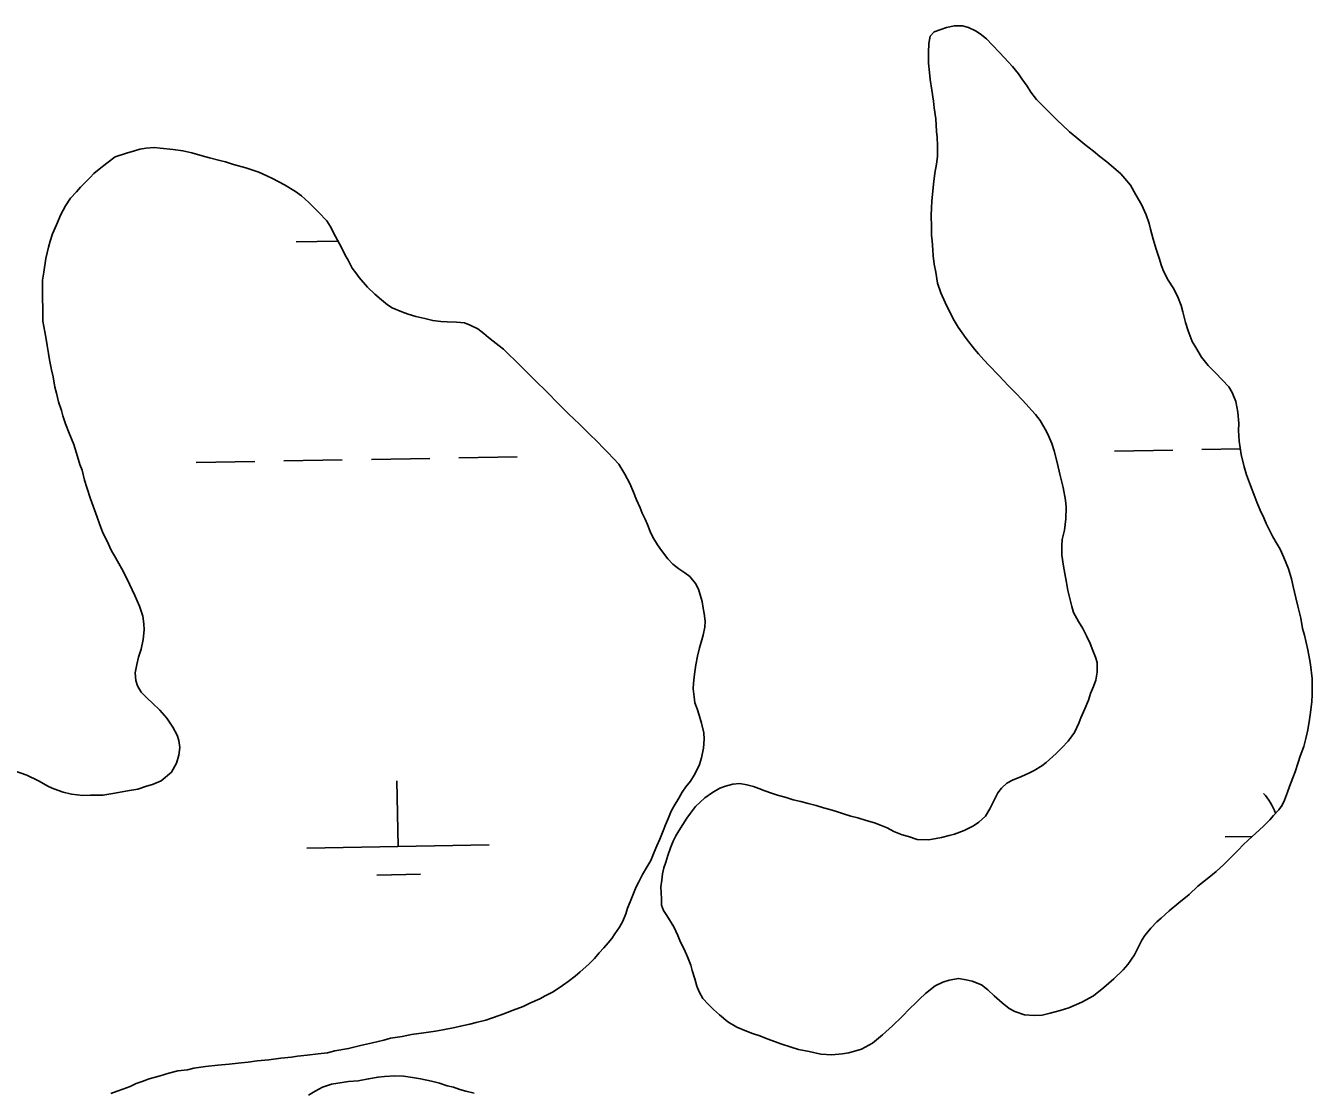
# Model space of a CAD drawing. Extents: x 3925854 to 3964121, y 224593 to 250589.
# Drawn here: x 3932448 to 3933153, y 234801 to 235386 of the extents above; entities that cross this region are included whole.
import ezdxf

# ---------------------------------------------------------------- set-up
doc = ezdxf.new("R2010")
doc.units = 0
doc.layers.add('V-WETL-SWMP', color=7, linetype='Continuous')

msp = doc.modelspace()

# ---------------------------------------------------------------- linework, layer by layer
at = {"layer": 'V-WETL-SWMP'}
for p, q in [((3932596.338, 235267.659), (3932619.374, 235268.078)), ((3933045.006, 235152.847), (3933077, 235153.429)), ((3933092.998, 235153.72), (3933113.997, 235154.102)), ((3932541.661, 235146.601), (3932573.654, 235147.182)), ((3932589.65, 235147.473), (3932621.643, 235148.055)), ((3932637.639, 235148.346), (3932669.632, 235148.927)), ((3932685.628, 235149.218), (3932717.621, 235149.8)), ((3932818.487, 234985.469), (3932818.959, 234985.478)), ((3932652.295, 234936.02), (3932651.649, 234972.006)), ((3933105.705, 234941.312), (3933120.536, 234941.581)), ((3932602.306, 234935.111), (3932702.283, 234936.929)), ((3932640.574, 234920.376), (3932664.569, 234920.813))]:
    msp.add_line(p, q, dxfattribs=at)
for points in [[(3932946.165, 235341.063), (3932945.818, 235344.767), (3932944.984, 235350.782), (3932943.998, 235356.641), (3932943.649, 235360.499), (3932943.134, 235365.591), (3932943.074, 235371.459), (3932943.178, 235376.403), (3932943.909, 235380.426), (3932946.2, 235382.921), (3932949.894, 235384.194), (3932952.91, 235385.152), (3932957.286, 235386.186), (3932961.642, 235386.077), (3932964.987, 235385.125), (3932968.834, 235383.467), (3932971.354, 235381.702), (3932974.934, 235378.958), (3932977.902, 235375.745), (3932982.117, 235371.309), (3932986.801, 235366.415), (3932989.145, 235363.813), (3932992.429, 235359.831), (3932994.311, 235357.07), (3932997.132, 235353.083), (3932999.174, 235349.706), (3933002.304, 235345.722), (3933005.894, 235342.052), (3933009.95, 235338.077), (3933013.851, 235334.256), (3933016.347, 235331.81), (3933020.402, 235327.99), (3933024.298, 235324.632), (3933028.813, 235321.126), (3933033.485, 235317.312), (3933036.913, 235314.413), (3933040.804, 235311.518), (3933043.141, 235309.534), (3933048.594, 235304.956), (3933050.783, 235302.353), (3933053.755, 235298.676), (3933056.743, 235293.455), (3933059.887, 235288.082), (3933062.415, 235282.547), (3933064.009, 235277.775), (3933064.812, 235274.695), (3933066.259, 235269.149), (3933067.861, 235263.605), (3933069.61, 235258.68), (3933070.888, 235254.523), (3933072.157, 235251.293), (3933074.521, 235246.683), (3933077.191, 235242.386), (3933079.553, 235237.931), (3933081.614, 235232.701), (3933082.576, 235229.312), (3933084.026, 235223.458), (3933085.463, 235218.839), (3933087.685, 235212.992), (3933089.572, 235209.768), (3933092.716, 235204.394), (3933096.47, 235199.799), (3933100.372, 235195.823), (3933104.118, 235192), (3933107.709, 235188.176), (3933109.596, 235184.952), (3933111.498, 235180.183), (3933112.639, 235174.325), (3933113.167, 235167.998), (3933113.052, 235164.136), (3933113.421, 235158.27), (3933114.422, 235151.021), (3933116.036, 235144.241), (3933117.47, 235139.931), (3933118.427, 235137.007), (3933119.538, 235134.083), (3933121.92, 235127.775), (3933123.031, 235124.852), (3933124.928, 235120.546), (3933126.826, 235116.241), (3933128.247, 235113.167), (3933129.667, 235110.247), (3933131.874, 235105.944), (3933134.233, 235101.798), (3933135.806, 235099.034), (3933137.859, 235094.576), (3933140.393, 235088.424), (3933141.995, 235082.88), (3933142.964, 235078.719), (3933144.419, 235072.402), (3933145.546, 235067.934), (3933147.158, 235061.309), (3933148.143, 235055.604), (3933149.108, 235051.907), (3933151.043, 235043.895), (3933152.02, 235038.963), (3933152.515, 235035.879), (3933153.366, 235028.165), (3933153.401, 235024.767), (3933153.458, 235019.207), (3933153.187, 235015.498)], [(3933017.576, 235109.495), (3933018.283, 235115.834), (3933018.527, 235122.17), (3933018.179, 235126.027), (3933016.872, 235132.964), (3933015.099, 235140.206), (3933013.805, 235145.907), (3933011.879, 235152.992), (3933010.603, 235156.995), (3933009.019, 235160.84), (3933007.755, 235163.608), (3933004.294, 235169.75), (3933001.635, 235172.967), (3932999.604, 235175.263), (3932996.635, 235178.63), (3932994.449, 235180.925), (3932991.013, 235184.597), (3932986.643, 235189.031), (3932984.612, 235191.327), (3932981.334, 235194.692), (3932976.338, 235199.892), (3932973.372, 235202.951), (3932970.403, 235206.318), (3932968.37, 235208.769), (3932963.677, 235214.59), (3932959.288, 235220.878), (3932957.088, 235224.562), (3932954.725, 235229.017), (3932952.199, 235234.397), (3932949.829, 235239.624), (3932948.075, 235245.012), (3932947.086, 235251.026), (3932946.115, 235255.341), (3932945.605, 235259.969), (3932945.417, 235263.211), (3932945.058, 235268.149), (3932944.717, 235271.235), (3932944.671, 235275.714), (3932944.603, 235282.355), (3932944.718, 235286.217), (3932944.833, 235290.08), (3932945.396, 235295.491), (3932945.821, 235299.203), (3932946.53, 235305.388), (3932947.406, 235310.34), (3932947.981, 235314.516), (3932947.921, 235320.384), (3932947.874, 235325.018), (3932947.533, 235328.103), (3932946.999, 235335.048), (3932946.165, 235341.063)], [(3932458.08, 235251.071), (3932459.087, 235258.508), (3932460.571, 235264.713), (3932461.466, 235267.972), (3932462.818, 235272.009), (3932464.933, 235276.982), (3932467.352, 235282.577), (3932469.933, 235287.401), (3932472.675, 235291.607), (3932475.889, 235295.044), (3932478.183, 235297.698), (3932481.248, 235300.669), (3932483.392, 235302.858), (3932485.534, 235305.201), (3932488.45, 235307.551), (3932492.594, 235310.843), (3932497.201, 235314.295), (3932503.369, 235316.369), (3932507.689, 235317.652), (3932510.775, 235318.457), (3932514.175, 235318.956), (3932518.813, 235319.313), (3932521.911, 235319.035), (3932529.036, 235318.334), (3932534.304, 235317.614), (3932539.268, 235316.427), (3932544.855, 235314.782), (3932548.889, 235313.741), (3932554.63, 235312.252), (3932557.577, 235311.508), (3932562.079, 235310.162), (3932568.752, 235308.218), (3932575.895, 235305.816), (3932580.402, 235303.85), (3932583.356, 235302.488), (3932590.046, 235298.997), (3932595.963, 235295.344), (3932599.238, 235292.902), (3932603.299, 235289.23), (3932608.613, 235284.023), (3932613.149, 235279.273), (3932615.037, 235276.197), (3932618.034, 235270.657), (3932621.192, 235264.5), (3932623.246, 235260.343), (3932624.822, 235257.574), (3932627.187, 235253.265), (3932629.07, 235250.654), (3932630.954, 235248.043), (3932635.495, 235242.828), (3932639.557, 235239.001), (3932643.147, 235235.943), (3932646.425, 235233.192), (3932649.073, 235231.517), (3932654.357, 235229.25), (3932657.774, 235228.047), (3932661.965, 235226.697), (3932666.928, 235225.664), (3932671.272, 235224.471), (3932675.764, 235224.053), (3932679.171, 235223.778), (3932684.279, 235223.676), (3932688.616, 235223.256), (3932691.877, 235222.051), (3932696.077, 235219.928), (3932699.198, 235217.329), (3932701.851, 235215.19), (3932704.347, 235213.204), (3932707.623, 235210.607), (3932710.118, 235208.776), (3932713.244, 235205.713), (3932716.214, 235202.803), (3932720.592, 235198.361), (3932724.968, 235194.073), (3932728.72, 235190.397), (3932732.471, 235186.722), (3932734.815, 235184.425), (3932739.352, 235179.675), (3932742.167, 235176.763), (3932746.074, 235172.935), (3932748.417, 235170.793), (3932751.856, 235167.423), (3932754.199, 235165.281), (3932757.17, 235162.217), (3932761.389, 235158.237), (3932764.831, 235154.558), (3932767.175, 235152.261), (3932770.616, 235148.737), (3932773.278, 235145.67), (3932776.582, 235140.288), (3932779.266, 235135.054), (3932781.325, 235130.433), (3932783.072, 235126.118), (3932784.973, 235121.805), (3932786.086, 235118.876), (3932787.822, 235115.49), (3932788.936, 235112.561), (3932790.521, 235108.864), (3932791.945, 235105.784), (3932794.465, 235101.477), (3932796.663, 235098.404)], [(3932441.38, 234977.787), (3932448.833, 234975.232), (3932455.21, 234972.048), (3932460.657, 234969.009), (3932463.611, 234967.647), (3932468.736, 234965.842), (3932473.234, 234964.805), (3932479.431, 234964.095), (3932483.608, 234964.137), (3932490.416, 234964.207), (3932497.058, 234965.358), (3932503.855, 234966.511), (3932509.57, 234967.498), (3932514.351, 234969.094), (3932517.59, 234970.056), (3932522.366, 234972.116), (3932528.043, 234976.817), (3932530.778, 234981.796), (3932532.126, 234986.143), (3932532.702, 234990.326), (3932532.043, 234994.188), (3932531.085, 234997.118), (3932528.873, 235001.583), (3932525.575, 235006.346), (3932521.661, 235010.794), (3932517.44, 235014.928), (3932514.941, 235017.224), (3932511.346, 235020.746), (3932509.455, 235024.131), (3932508.496, 235027.061), (3932508.144, 235031.236), (3932509.025, 235035.887), (3932509.912, 235039.919), (3932511.415, 235044.267), (3932512.444, 235049.539), (3932513.162, 235054.962), (3932512.974, 235058.209), (3932512.313, 235062.381), (3932510.555, 235067.778), (3932508.018, 235073.787), (3932505.015, 235079.946), (3932502.961, 235084.103), (3932500.752, 235088.258), (3932499.175, 235091.182), (3932496.81, 235095.491), (3932495.079, 235098.258), (3932492.547, 235103.803), (3932490.491, 235108.115), (3932488.584, 235113.047), (3932487.308, 235116.747), (3932485.08, 235122.759), (3932483.646, 235126.768), (3932481.726, 235132.938), (3932480.447, 235136.948), (3932478.998, 235142.504), (3932477.883, 235145.587), (3932476.601, 235149.907), (3932474.521, 235156.539), (3932471.983, 235162.703), (3932469.917, 235167.943), (3932468.481, 235172.261), (3932467.677, 235175.192), (3932466.081, 235179.973), (3932464.95, 235184.603), (3932464.142, 235187.999), (3932463.156, 235193.56), (3932462.343, 235197.42), (3932461.203, 235202.979), (3932460.704, 235206.378), (3932459.884, 235210.857), (3932459.385, 235214.256), (3932458.571, 235218.271), (3932457.582, 235224.141), (3932457.538, 235228.473), (3932457.506, 235231.568), (3932457.304, 235236.208), (3932457.272, 235239.302), (3932457.353, 235246.576), (3932458.08, 235251.071)], [(3932803.375, 234892.061), (3932799.641, 234898.133), (3932797.759, 234900.894), (3932796.648, 234903.817), (3932796.612, 234907.369), (3932796.579, 234910.613), (3932796.39, 234914.009), (3932796.817, 234917.565), (3932797.244, 234921.122), (3932797.983, 234924.373), (3932799.032, 234927.473), (3932800.075, 234931.191), (3932801.577, 234935.376), (3932803.085, 234938.944), (3932804.599, 234941.894), (3932806.27, 234944.692), (3932808.397, 234948.112), (3932810.524, 234951.531), (3932812.504, 234954.332), (3932815.402, 234957.914), (3932817.694, 234960.254), (3932820.449, 234962.754), (3932824.589, 234965.731), (3932828.581, 234968.088), (3932831.813, 234969.202), (3932835.817, 234970.325), (3932839.676, 234970.519), (3932843.544, 234969.94), (3932847.107, 234968.896), (3932850.052, 234967.845), (3932853.308, 234966.642), (3932857.029, 234965.29), (3932860.283, 234964.242), (3932865.085, 234962.901), (3932868.804, 234961.704), (3932872.985, 234960.665), (3932877.166, 234959.627), (3932881.501, 234958.59), (3932885.531, 234957.241), (3932888.938, 234956.35), (3932892.655, 234955.306), (3932896.376, 234953.954), (3932900.559, 234952.762), (3932904.276, 234951.718), (3932908.924, 234950.376), (3932913.417, 234949.032), (3932916.672, 234947.829), (3932920.395, 234946.323), (3932924.122, 234944.353), (3932928.621, 234942.391), (3932932.028, 234941.499), (3932936.833, 234939.85), (3932943.321, 234939.762), (3932950.105, 234940.912), (3932954.419, 234942.038), (3932957.345, 234942.84), (3932962.577, 234944.747), (3932967.801, 234947.426), (3932970.716, 234949.309), (3932974.234, 234952.743), (3932976.665, 234956.629), (3932979.087, 234961.442), (3932981.054, 234965.478), (3932983.036, 234967.97), (3932986.096, 234970.781), (3932989.168, 234972.512), (3932994.091, 234974.416), (3932998.087, 234976.31), (3933001.007, 234977.73), (3933005.152, 234980.244), (3933007.604, 234982.122), (3933013.115, 234986.967), (3933016.172, 234990.087), (3933019.686, 234993.83), (3933023.035, 234998.652), (3933025.455, 235003.62), (3933026.661, 235006.566), (3933028.772, 235011.531), (3933030.731, 235016.339), (3933031.93, 235019.903), (3933033.589, 235023.782), (3933034.789, 235027.347), (3933035.517, 235031.679), (3933035.463, 235036.93), (3933034.661, 235039.856), (3933033.078, 235043.547), (3933031.649, 235047.394), (3933029.753, 235051.544), (3933027.704, 235055.539), (3933025.346, 235059.531), (3933022.516, 235064.444), (3933021.556, 235067.678), (3933020.423, 235072.764), (3933019.458, 235076.461), (3933018.642, 235080.777), (3933017.819, 235085.711), (3933017.006, 235089.719), (3933016.17, 235095.888), (3933016.115, 235101.294), (3933016.392, 235104.386), (3933017.576, 235109.495)], [(3932796.663, 235098.404), (3932800.114, 235093.798), (3932802.99, 235090.888), (3932806.109, 235088.415), (3932809.505, 235086.1), (3932812.309, 235084.118), (3932815.317, 235080.375), (3932817.05, 235077.176), (3932817.978, 235074.092), (3932818.912, 235070.45), (3932819.506, 235066.775), (3932820.092, 235063.811), (3932820.567, 235059.64), (3932820.384, 235056.266), (3932819.561, 235051.926), (3932818.455, 235048.109), (3932817.588, 235045.068), (3932816.335, 235040.445), (3932815.422, 235035.764), (3932814.823, 235030.653), (3932814.254, 235025.666), (3932814.038, 235022.571), (3932814.516, 235018.09), (3932814.981, 235014.877), (3932816.25, 235011.642), (3932817.399, 235008.065), (3932818.681, 235003.686), (3932819.847, 234998.408), (3932820.13, 234994.914), (3932819.715, 234989.96), (3932818.684, 234984.689), (3932817.545, 234980.996), (3932816.03, 234977.886), (3932814.511, 234975.085), (3932812.531, 234971.97), (3932810.089, 234968.695), (3932808.106, 234965.89), (3932806.128, 234962.62), (3932803.695, 234958.417), (3932802.023, 234955.46), (3932800.514, 234951.731), (3932798.85, 234948), (3932797.646, 234944.738), (3932795.836, 234940.078), (3932794.171, 234936.502), (3932792.66, 234932.927), (3932790.849, 234928.421), (3932788.566, 234924.684), (3932786.287, 234920.638), (3932784.315, 234916.749), (3932782.796, 234913.948), (3932780.987, 234909.288), (3932779.476, 234905.713), (3932778.119, 234902.295), (3932777.222, 234899.191), (3932775.561, 234895.151), (3932773.585, 234891.726), (3932771.145, 234888.142), (3932769.469, 234885.65), (3932767.481, 234883.308), (3932765.034, 234880.498), (3932762.587, 234877.687), (3932759.987, 234874.721), (3932756.771, 234871.438), (3932752.171, 234867.368), (3932749.409, 234865.019), (3932745.571, 234862.039), (3932741.116, 234858.899), (3932736.965, 234856.226), (3932732.963, 234854.174), (3932730.039, 234852.596), (3932724.495, 234850.064), (3932720.799, 234848.324), (3932715.404, 234846.257), (3932711.088, 234844.665), (3932708.159, 234843.552), (3932703.533, 234841.958), (3932700.295, 234840.841), (3932695.047, 234839.55), (3932691.653, 234838.586), (3932686.558, 234837.451), (3932683.47, 234836.801), (3932676.83, 234835.495), (3932672.813, 234834.835), (3932666.324, 234833.84), (3932659.679, 234832.998), (3932654.43, 234831.861), (3932648.096, 234830.868), (3932644.392, 234829.902), (3932638.217, 234828.446), (3932631.733, 234826.987), (3932625.097, 234825.217), (3932617.683, 234823.903), (3932613.515, 234822.932), (3932608.414, 234822.416), (3932602.388, 234821.58), (3932597.132, 234821.062), (3932593.888, 234820.565), (3932588.015, 234819.886), (3932581.37, 234819.044), (3932575.031, 234818.515)], [(3933153.187, 235015.498), (3933152.477, 235009.467), (3933151.897, 235005.754), (3933151.029, 235000.03), (3933150.143, 234996.005), (3933148.805, 234990.895), (3933146.851, 234985.623), (3933145.652, 234982.058), (3933144.005, 234976.945), (3933142.803, 234973.689), (3933140.999, 234968.882), (3933139.949, 234965.782), (3933138.295, 234961.441), (3933136.933, 234958.647), (3933135.105, 234956.157), (3933132.203, 234953.038), (3933130.219, 234950.701), (3933126.854, 234947.423), (3933124.409, 234944.926), (3933120.428, 234941.488), (3933118.133, 234939.302), (3933115.685, 234937.114), (3933112.629, 234933.84), (3933109.572, 234930.719), (3933104.985, 234926.193), (3933100.854, 234922.29), (3933096.718, 234919.004), (3933094.111, 234917.124), (3933090.742, 234914.309), (3933086, 234909.781), (3933080.333, 234905.09), (3933074.972, 234900.71), (3933070.687, 234896.805), (3933068.237, 234894.772), (3933065.029, 234891.341), (3933061.672, 234887.291), (3933060, 234884.648), (3933058.033, 234880.612), (3933055.912, 234876.574), (3933052.26, 234871.286), (3933049.819, 234868.326), (3933044.617, 234863.485), (3933039.26, 234858.642), (3933033.438, 234854.103), (3933027.14, 234850.641), (3933020.066, 234847.634), (3933015.293, 234846.195), (3933009.749, 234844.593), (3933005.434, 234843.622), (3933000.957, 234843.422), (3932995.703, 234843.677), (3932990.433, 234845.477), (3932987.327, 234847.144), (3932983.433, 234850.348), (3932979.069, 234854.164), (3932975.637, 234857.527), (3932972.056, 234860.271), (3932966.939, 234862.226), (3932963.688, 234862.965), (3932959.51, 234863.695), (3932954.423, 234862.716), (3932950.882, 234861.599), (3932946.731, 234859.703), (3932941.369, 234855.478), (3932938.157, 234852.356), (3932936.017, 234850.171), (3932932.804, 234847.204), (3932928.678, 234842.837), (3932923.325, 234837.685), (3932917.816, 234832.686), (3932912.302, 234828.151), (3932906.312, 234824.846), (3932899.381, 234822.921), (3932895.681, 234822.266), (3932890.126, 234821.746), (3932884.098, 234822.147), (3932877.596, 234823.625), (3932871.869, 234824.802), (3932867.687, 234825.995), (3932862.108, 234827.792), (3932859.161, 234828.997), (3932854.665, 234830.65), (3932850.634, 234832.153), (3932846.604, 234833.502), (3932843.348, 234834.704), (3932838.074, 234836.967), (3932833.102, 234839.851), (3932828.429, 234843.665), (3932825.154, 234846.72), (3932822.19, 234849.624), (3932819.378, 234852.685), (3932817.333, 234856.371), (3932816.065, 234859.447), (3932814.943, 234863.451), (3932813.506, 234868.07), (3932812.704, 234870.997), (3932810.959, 234875.458), (3932809.062, 234879.763), (3932807.169, 234883.605), (3932805.587, 234887.296), (3932803.375, 234892.061)], [(3932575.031, 234818.515), (3932570.086, 234817.845), (3932566.223, 234817.342), (3932559.731, 234816.656), (3932553.392, 234816.127), (3932546.745, 234815.44), (3932540.256, 234814.445), (3932536.86, 234813.637), (3932531.606, 234812.964), (3932526.513, 234811.674), (3932521.886, 234810.234), (3932515.867, 234808.625), (3932512.013, 234807.193), (3932508.775, 234806.077), (3932505.387, 234804.495), (3932501.379, 234803.061), (3932498.295, 234801.946), (3932494.749, 234800.672)], [(3932603.23, 234799.771), (3932606.768, 234801.818), (3932610.924, 234804.027), (3932615.859, 234805.625), (3932621.574, 234806.612), (3932625.128, 234807.113), (3932630.384, 234807.631), (3932636.099, 234808.618), (3932641.35, 234809.6), (3932644.906, 234809.946), (3932650.472, 234810.312), (3932655.272, 234810.052), (3932660.231, 234809.329), (3932664.571, 234808.6), (3932670.619, 234807.269), (3932674.963, 234806.23), (3932679.155, 234804.88), (3932682.568, 234803.987), (3932686.139, 234802.785), (3932689.398, 234801.89), (3932694.052, 234800.7)]]:
    msp.add_lwpolyline(points, dxfattribs=at)
msp.add_arc((3933100.455, 234941.691), 35.246, 20.949613, 41.813537, dxfattribs=at)

doc.saveas('drawing.dxf')
